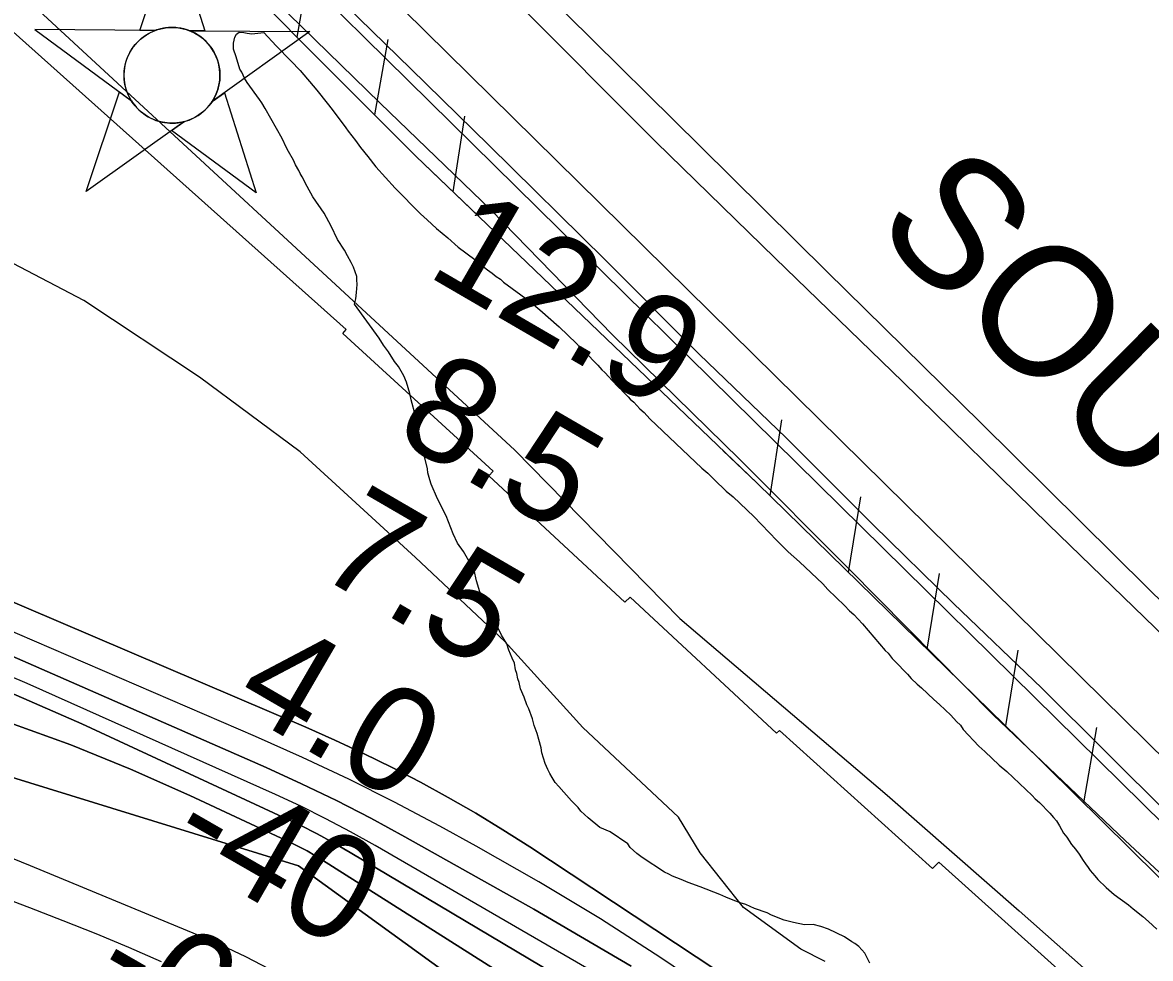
# Model space of a CAD drawing. Extents: x 3704301 to 3742427, y 506229 to 532009.
# Drawn here: x 3727044 to 3727763, y 520020 to 520616 of the extents above; entities that cross this region are included whole.
import ezdxf

# ---------------------------------------------------------------- set-up
doc = ezdxf.new("R2010")
doc.units = 0
for name, color, linetype in [('V-CHAN-NAID', 7, 'Continuous'), ('V-FLOD-BASE', 7, 'Continuous'), ('V-LEVE-TOET', 7, 'Continuous'), ('V-RAIL-IDEN', 7, 'Continuous'), ('V-RAIL-TRAK', 7, 'Continuous'), ('V-RIVR-EDGE', 7, 'Continuous'), ('V-RIVR-RANG', 7, 'Continuous'), ('V-ROAD-CNTR', 7, 'Continuous'), ('V-RRAP-FSHR', 7, 'Continuous'), ('V-RRAP-RVMT', 7, 'Continuous'), ('V-SITE-VEGE', 7, 'Continuous'), ('V-SURV-LINE', 7, 'Continuous'), ('V-TOPO-DPTH', 7, 'Continuous'), ('V-TOPO-MAJR', 7, 'Continuous'), ('V-TOPO-MINR', 7, 'Continuous'), ('V-TOPO-WATR', 7, 'Continuous')]:
    doc.layers.add(name, color=color, linetype=linetype)

msp = doc.modelspace()

# ---------------------------------------------------------------- linework, layer by layer
at = {"layer": 'V-CHAN-NAID'}
for points in [[(3727128.46, 520611.24), (3727118.87, 520611.31), (3727140, 520674.79), (3727160.22, 520611.01), (3727150.63, 520611.08), (3727149.06, 520611.66), (3727146.96, 520612.28), (3727144.92, 520612.73), (3727142.89, 520613.04), (3727141.72, 520613.15), (3727140.19, 520613.23), (3727138.46, 520613.23), (3727137.09, 520613.16), (3727135.19, 520612.96), (3727133.82, 520612.74), (3727132.04, 520612.36), (3727130.51, 520611.94), (3727129.48, 520611.61)], [(3727128.46, 520611.24), (3727051.97, 520611.78), (3727113.53, 520566.38), (3727112.42, 520568.29), (3727111.61, 520569.92), (3727110.78, 520571.89), (3727110.09, 520573.94), (3727109.72, 520575.26), (3727109.36, 520576.89), (3727109.12, 520578.34), (3727108.93, 520579.93), (3727108.82, 520581.67), (3727108.81, 520583.25), (3727108.92, 520585.32), (3727109.1, 520586.94), (3727109.49, 520589.15), (3727109.97, 520591.07), (3727110.58, 520592.96), (3727111.23, 520594.63), (3727111.96, 520596.22), (3727112.77, 520597.76), (3727113.83, 520599.49), (3727114.86, 520600.96), (3727115.86, 520602.23), (3727116.87, 520603.38), (3727118.17, 520604.72), (3727119.23, 520605.68), (3727120.94, 520607.08), (3727122.15, 520607.95), (3727123.84, 520609.02), (3727125.57, 520609.96), (3727127.02, 520610.65)], [(3727150.63, 520611.08), (3727227.13, 520610.54), (3727164.92, 520566.02), (3727165.83, 520567.51), (3727166.81, 520569.35), (3727167.53, 520570.94), (3727168.27, 520572.89), (3727168.81, 520574.68), (3727169.21, 520576.32), (3727169.57, 520578.33), (3727169.76, 520579.9), (3727169.88, 520582.11), (3727169.85, 520584.17), (3727169.66, 520586.39), (3727169.4, 520588.15), (3727168.91, 520590.38), (3727168.27, 520592.52), (3727167.52, 520594.5), (3727166.87, 520595.94), (3727165.86, 520597.86), (3727164.8, 520599.58), (3727163.58, 520601.28), (3727162.32, 520602.82), (3727161.05, 520604.19), (3727159.42, 520605.72), (3727157.68, 520607.13), (3727155.99, 520608.31), (3727154.11, 520609.44), (3727152.63, 520610.2)], [(3727146.89, 520553.11), (3727084.69, 520508.59), (3727105.81, 520572.07), (3727113.53, 520566.38), (3727114.17, 520565.42), (3727115.55, 520563.56), (3727116.76, 520562.14), (3727118.23, 520560.64), (3727119.62, 520559.39), (3727121.07, 520558.23), (3727122.48, 520557.25), (3727124.15, 520556.21), (3727125.87, 520555.3), (3727127.66, 520554.49), (3727129.1, 520553.93), (3727130.73, 520553.4), (3727132.96, 520552.84), (3727134.49, 520552.55), (3727136.52, 520552.29), (3727138.05, 520552.19), (3727139.91, 520552.17), (3727141.6, 520552.25), (3727143.31, 520552.42), (3727145.21, 520552.73)], [(3727164.92, 520566.02), (3727172.72, 520571.6), (3727192.94, 520507.82), (3727139.1, 520547.53), (3727146.89, 520553.11), (3727148.56, 520553.59), (3727150.17, 520554.15), (3727152.33, 520555.06), (3727154.06, 520555.95), (3727155.93, 520557.06), (3727157.67, 520558.27), (3727159.22, 520559.52), (3727160.51, 520560.68), (3727161.89, 520562.1), (3727163.1, 520563.51), (3727164.21, 520564.98)]]:
    msp.add_lwpolyline(points, close=True, dxfattribs=at)
msp.add_circle((3727139.34, 520582.7), 30.54, dxfattribs=at)
at = {"layer": 'V-FLOD-BASE'}
msp.add_lwpolyline([(3726939.34, 520934.49), (3726982.67, 520890.3), (3727020.36, 520853.61), (3727067.26, 520807.87), (3727132.32, 520744.31), (3727193.46, 520685.02), (3727242.1, 520635.24), (3727291.53, 520586.84), (3727341.23, 520538.17), (3727415.52, 520465.03), (3727475.31, 520404.88), (3727530.86, 520351.45), (3727586.45, 520296.11), (3727637.56, 520245.85), (3727693.93, 520191.89), (3727775.5, 520110.75), (3727834.17, 520052.21), (3727879.69, 520007.26)], dxfattribs=at)
at = {"layer": 'V-LEVE-TOET'}
for points in [[(3728473.16, 519618.69), (3728436.23, 519637.66), (3728411.98, 519650.13), (3728388.83, 519662.08), (3728362.63, 519676.41), (3728340.58, 519687.85), (3728317.38, 519701.7), (3728261.19, 519740.61), (3728186.23, 519801.1), (3728115.95, 519870.96), (3728032.79, 519955.47), (3727954.03, 520038.19), (3727881.07, 520117.51), (3727793.23, 520204.08), (3727698.19, 520296.19), (3727605.34, 520387.27), (3727523.95, 520466.11), (3727447.85, 520540.18), (3727358.03, 520630.25), (3727262.05, 520727.24), (3727177.36, 520807.36), (3727079.32, 520899.4), (3726995.6, 520984.71)], [(3726893.91, 520936.51), (3726943.52, 520888.46), (3727017.66, 520816.52), (3727089.63, 520744.53), (3727188.64, 520646.25), (3727271.99, 520565.01), (3727342.78, 520496.8), (3727420.1, 520417.32), (3727501.23, 520337.92), (3727570.97, 520267.78), (3727663.05, 520174.78), (3727746.91, 520094.91), (3727849.94, 519998.91)]]:
    msp.add_lwpolyline(points, dxfattribs=at)
at = {"layer": 'V-RAIL-TRAK'}
msp.add_lwpolyline([(3728042.86, 519973.85), (3727950.62, 520068.69), (3727860.23, 520158.87), (3727761.27, 520256.01), (3727654.95, 520361.13), (3727556.75, 520457.54), (3727476.25, 520537.35), (3727390.95, 520621.48), (3727276.79, 520733.82), (3727166.68, 520842.79), (3727064.94, 520942.33)], dxfattribs=at)
at = {"layer": 'V-RIVR-EDGE'}
msp.add_lwpolyline([(3727555.72, 520017.67), (3727540.13, 520025.51), (3727503.58, 520052.01), (3727476.05, 520086.9), (3727462.3, 520109.75), (3727401.21, 520166.93), (3727351.51, 520221.68), (3727294.62, 520275.25), (3727220.94, 520342.67), (3727156.83, 520390.26), (3727083.11, 520439.06), (3726988.38, 520488.53), (3726907.44, 520533.15), (3726872.66, 520547.64)], dxfattribs=at)
at = {"layer": 'V-ROAD-CNTR'}
msp.add_arc((3790084.52, 600976.07), 101556.73, 231.7414408, 232.9282714, dxfattribs=at)
at = {"layer": 'V-RRAP-FSHR'}
for p, q in [((3727219.12, 520607.02), (3727227.65, 520655.1)), ((3727268.56, 520557.47), (3727277.1, 520605.55)), ((3727318.51, 520508.44), (3727325.98, 520556.7)), ((3727520.64, 520314.67), (3727528.1, 520362.93)), ((3727570.65, 520265.7), (3727578.56, 520313.89)), ((3727620.74, 520216.8), (3727628.64, 520264.99)), ((3727670.83, 520167.9), (3727678.73, 520216.09)), ((3727720.67, 520118.74), (3727728.87, 520166.88))]:
    msp.add_line(p, q, dxfattribs=at)
for points in [[(3726817.44, 521017.79), (3726834.99, 520987.9), (3726861.42, 520954.09), (3726888.32, 520924.45), (3726991.77, 520828.67), (3727134.17, 520692.17), (3727294.8, 520531.17), (3727334.53, 520493.09)], [(3726888.32, 520924.45), (3726991.77, 520828.67), (3727134.17, 520692.17), (3727294.8, 520531.17), (3727512.42, 520322.55), (3727679.25, 520159.68), (3727856.76, 519984.23), (3727998.27, 519840.16), (3728072.03, 519759.72), (3728104.94, 519724.28), (3728145.04, 519685.61), (3728176.29, 519659.17), (3728207.25, 519637.47), (3728243.95, 519615.23), (3728282.7, 519586.59), (3728338.6, 519559.75), (3728384.03, 519533.67), (3728427.48, 519520.81), (3728518.31, 519473.12)], [(3726745.63, 520864.41), (3726864.48, 520787.13), (3727020.76, 520655.05), (3727357.92, 520343.61), (3727463.12, 520236.31), (3727595.29, 520123.78)], [(3727490.49, 520343.57), (3727512.42, 520322.55), (3727679.25, 520159.68), (3727856.76, 519984.23), (3727998.27, 519840.16), (3728022.55, 519813.68)], [(3727595.29, 520123.78), (3727679.51, 520050.05), (3727737.21, 519998.73), (3727820.57, 519931.85), (3727860.64, 519894.52), (3727931.17, 519821.43), (3728028.95, 519742.11), (3728109.09, 519670.57), (3728226.11, 519560.14), (3728375.18, 519413.95)]]:
    msp.add_lwpolyline(points, dxfattribs=at)
at = {"layer": 'V-RRAP-RVMT'}
for p, q in [((3727250.32, 520420.56), (3726953.45, 520686.03)), ((3727248.28, 520417.99), (3727250.32, 520420.56)), ((3727344.02, 520330.28), (3727248.28, 520417.99)), ((3727341.34, 520327.3), (3727344.02, 520330.28)), ((3727427.94, 520246.75), (3727341.34, 520327.3)), ((3727431.52, 520249.9), (3727427.94, 520246.75)), ((3727524.73, 520163.21), (3727431.52, 520249.9)), ((3727526.58, 520165.02), (3727524.73, 520163.21)), ((3727624.2, 520077.06), (3727526.58, 520165.02)), ((3727628.2, 520081.09), (3727624.2, 520077.06)), ((3727727.87, 519991.51), (3727628.2, 520081.09))]:
    msp.add_line(p, q, dxfattribs=at)
at = {"layer": 'V-SITE-VEGE'}
for points in [[(3727187.23, 520578.02), (3727185.53, 520580.96), (3727183.81, 520584.73), (3727182.67, 520586.6), (3727180.31, 520594.42), (3727178.56, 520599.27), (3727178.47, 520603.07), (3727179.46, 520606.9), (3727180.5, 520608.82), (3727182.1, 520610.22), (3727185.09, 520610.02), (3727187.27, 520609.53), (3727190.28, 520609.06), (3727197.86, 520610.06), (3727205.67, 520601.56), (3727215.14, 520592.01), (3727221, 520585.64), (3727231.63, 520573.12), (3727238.35, 520564.87), (3727241.44, 520560.86), (3727250.15, 520549.12), (3727251.56, 520546.99), (3727256.32, 520541.12), (3727259.42, 520536.58), (3727264.17, 520530.99), (3727269.23, 520524.32), (3727281.51, 520510.77), (3727297.67, 520494.32), (3727302.11, 520490.62), (3727307.95, 520485.06), (3727315.16, 520478.99), (3727321.82, 520473.17), (3727332.34, 520465.28)], [(3727463.96, 520069.94), (3727458.48, 520071.98), (3727456, 520073.27), (3727453.25, 520074.57), (3727439.17, 520084), (3727435.58, 520086.63), (3727431.41, 520090.33), (3727429.99, 520092.74), (3727418.67, 520100.35), (3727412.08, 520103.17), (3727404.6, 520109.24), (3727399.88, 520113.47), (3727398.18, 520115.88), (3727395.95, 520118.27), (3727394.01, 520120.12), (3727385.91, 520129.16), (3727383.67, 520131.83), (3727381.69, 520135.04), (3727380.27, 520137.45), (3727378.85, 520140.13), (3727377.13, 520143.89), (3727375.06, 520150.63), (3727374.71, 520153.88), (3727373.22, 520159.28), (3727372.04, 520163.05), (3727370.28, 520168.17), (3727369.09, 520172.49), (3727366.77, 520178.68), (3727365.62, 520181.37), (3727363.87, 520186.22), (3727361.56, 520191.6), (3727360.65, 520195.65), (3727359.78, 520197.8), (3727359.15, 520201.32), (3727358.28, 520203.74), (3727357.64, 520207.8), (3727356.2, 520211.03), (3727354.17, 520216.14), (3727352.72, 520220.18), (3727349.32, 520225.8), (3727347.6, 520229.29), (3727343.92, 520235.45), (3727339.66, 520243.22), (3727337.61, 520249.15), (3727335.6, 520253.45), (3727333.53, 520260.46), (3727332.01, 520267.22), (3727327.75, 520274.72), (3727325.2, 520279), (3727321.27, 520284.34), (3727318.68, 520290.26), (3727314.05, 520301.83), (3727308.62, 520312.56), (3727304.59, 520321.97), (3727303.71, 520324.67), (3727302.51, 520329.26), (3727302.18, 520331.69), (3727300.67, 520337.91), (3727299.48, 520342.22), (3727299.12, 520345.74), (3727297.63, 520351.14), (3727296.4, 520357.09), (3727296.07, 520359.26), (3727294.57, 520365.47), (3727291.87, 520375.72), (3727290.96, 520379.78), (3727288.88, 520387.06), (3727287.15, 520391.1), (3727283.74, 520396.99), (3727281.22, 520400.19), (3727277.27, 520406.34), (3727274.17, 520410.61), (3727271.35, 520415.16), (3727255.6, 520436.78), (3727256.61, 520440.07), (3727257.06, 520444.15), (3727257.47, 520449.32), (3727257.13, 520452.3), (3727257.08, 520454.48), (3727256.19, 520457.44), (3727255.03, 520460.4), (3727253.6, 520463.36), (3727251.32, 520467.65), (3727249.33, 520471.13), (3727244.82, 520478.09), (3727240.81, 520486.41), (3727236.26, 520494.72), (3727229.21, 520505.14), (3727225.52, 520511.85), (3727222.38, 520518.02), (3727220.97, 520520.16), (3727220.11, 520522.04), (3727218.12, 520525.52), (3727216.69, 520528.48), (3727213.56, 520534.1), (3727212.42, 520536.52), (3727209.56, 520542.43), (3727198.77, 520561.45), (3727196.51, 520565.2), (3727195.1, 520567.34), (3727187.23, 520578.02)], [(3727332.34, 520465.28), (3727335.39, 520462.64), (3727340.38, 520458.68), (3727343.42, 520456.58), (3727345.91, 520454.47), (3727348.68, 520452.64), (3727350.62, 520450.78), (3727367.22, 520438.69), (3727373.88, 520433.15), (3727386.09, 520422.31), (3727397.22, 520411.71), (3727399.17, 520409.59), (3727404.46, 520404.55), (3727408.64, 520400.04), (3727410.87, 520397.92), (3727413.38, 520394.99), (3727415.33, 520393.14), (3727420.08, 520387.82), (3727422.29, 520385.97), (3727427.32, 520380.39), (3727430.1, 520377.74), (3727431.5, 520376.15), (3727433.72, 520374.29), (3727437.63, 520370.04), (3727440.4, 520367.66), (3727444.03, 520363.68), (3727477.13, 520332.16), (3727481.01, 520328.99), (3727484.91, 520325.01), (3727492.7, 520317.6), (3727497.14, 520313.9), (3727510.21, 520301.45), (3727524.98, 520286.05), (3727527.76, 520283.4), (3727532.22, 520278.89), (3727539.44, 520272.55), (3727554.18, 520258.51), (3727557.53, 520254.79), (3727568.1, 520244.72), (3727571.17, 520241.26), (3727573.95, 520238.89), (3727579.52, 520233.05), (3727594.06, 520216.01), (3727596.01, 520214.16), (3727598.54, 520210.96), (3727603.28, 520205.91), (3727604.96, 520204.05), (3727608.29, 520200.88), (3727610.53, 520198.21), (3727614.43, 520194.5), (3727617.2, 520192.13), (3727624.99, 520184.71), (3727628.6, 520181.54), (3727635.83, 520174.65), (3727639.46, 520170.67), (3727641.96, 520168.28), (3727643.66, 520165.6), (3727653.7, 520154.98), (3727657.58, 520151.54), (3727666.76, 520142.8), (3727671.48, 520138.84), (3727687.61, 520123.48), (3727689.56, 520121.35), (3727692.34, 520118.98), (3727694.28, 520117.12), (3727697.07, 520114.2), (3727699.02, 520112.35), (3727701.26, 520109.41), (3727703.22, 520107.29), (3727705.2, 520104.08), (3727707.75, 520099.52), (3727709.72, 520096.85), (3727712.82, 520092.31), (3727715.34, 520089.38), (3727717.59, 520086.18), (3727720.13, 520082.16), (3727721.81, 520080.03), (3727723.5, 520077.63), (3727724.63, 520075.75), (3727727.71, 520072.29), (3727729.67, 520069.9), (3727734.95, 520064.86), (3727739.95, 520060.37), (3727749.08, 520053.8), (3727752.13, 520051.16), (3727758.22, 520046.42), (3727761.83, 520043.24), (3727767.12, 520038.21)], [(3727584.26, 520016.64), (3727582.27, 520020.39), (3727581.11, 520023.08), (3727577.21, 520027.33), (3727574.72, 520029.17), (3727572.79, 520030.21), (3727568.1, 520033.36), (3727557.92, 520038.27), (3727552.99, 520040.05), (3727548.07, 520041.29), (3727542.64, 520041.16), (3727535.54, 520042.61), (3727529.53, 520044.1), (3727521.57, 520047.16), (3727518.82, 520048.73), (3727510.6, 520051.51), (3727505.1, 520054.1), (3727501.55, 520055.1), (3727496.06, 520057.14), (3727492.5, 520058.68), (3727488.65, 520060.49), (3727476.03, 520065.34), (3727468.35, 520068.14), (3727463.96, 520069.94)]]:
    msp.add_lwpolyline(points, dxfattribs=at)
at = {"layer": 'V-SURV-LINE'}
for points in [[(3726952.56, 520953.54), (3728178.11, 519746.76)], [(3728157.07, 519725.38), (3726931.52, 520932.16)]]:
    msp.add_lwpolyline(points, dxfattribs=at)
at = {"layer": 'V-TOPO-DPTH'}
for points in [[(3725863.19, 520569.89), (3726459.65, 520487.53), (3726468.48, 520485.61), (3726477.24, 520483.41), (3726485.88, 520480.81), (3726494.45, 520477.94), (3726502.94, 520474.79), (3726511.39, 520471.54), (3726519.78, 520468.15), (3726528.13, 520464.67), (3727224.56, 520167.04), (3727243.1, 520158.84), (3727261.49, 520150.33), (3727279.67, 520141.37), (3727297.69, 520132.09), (3727315.46, 520122.34), (3727333.03, 520112.25), (3727350.3, 520101.65), (3727367.36, 520090.72), (3727964.28, 519696.09)], [(3726435.9, 520433.83), (3726453.31, 520429.76), (3726470.57, 520425.08), (3726487.72, 520419.98), (3726607.01, 520382.21), (3726683.28, 520356.71), (3726758.94, 520329.62), (3726833.71, 520300.12), (3726907.87, 520269.03), (3727199.4, 520141.3), (3727221.89, 520131.04), (3727244.16, 520120.34), (3727266.09, 520108.98), (3727287.81, 520097.19), (3727369.97, 520050.95), (3727432.01, 520014.77)], [(3727432.01, 520014.77), (3727369.97, 520050.95), (3727287.81, 520097.19), (3727266.09, 520108.98), (3727244.16, 520120.34), (3727221.89, 520131.04), (3727199.4, 520141.3), (3726907.87, 520269.03), (3726833.71, 520300.12), (3726758.94, 520329.62), (3726683.28, 520356.71), (3726607.01, 520382.21), (3726487.72, 520419.98), (3726470.57, 520425.08), (3726453.31, 520429.76), (3726435.9, 520433.83)], [(3727488.36, 519947.1), (3727252.89, 520087.21), (3727242.39, 520093.24), (3727231.78, 520099.05), (3727220.99, 520104.52), (3727210.08, 520109.78), (3727081.86, 520169.11), (3727006.11, 520202.17), (3726929.51, 520232.97), (3726851.64, 520260.39), (3726772.92, 520285.56), (3726594.86, 520338.22), (3726577.68, 520343.3), (3726560.49, 520348.39), (3726543.31, 520353.48), (3726526.12, 520358.57), (3726520.94, 520360.11), (3726506.34, 520364.4), (3726491.72, 520368.64), (3726477.09, 520372.81), (3726462.44, 520376.93), (3726447.74, 520380.87)], [(3726447.74, 520380.87), (3726462.44, 520376.93), (3726477.09, 520372.81), (3726491.72, 520368.64), (3726506.34, 520364.4), (3726520.94, 520360.11), (3726526.12, 520358.57), (3726543.31, 520353.48), (3726560.49, 520348.39), (3726577.68, 520343.3), (3726594.86, 520338.22), (3726772.92, 520285.56), (3726851.64, 520260.39), (3726929.51, 520232.97), (3727006.11, 520202.17), (3727081.86, 520169.11), (3727210.08, 520109.78), (3727220.99, 520104.52), (3727231.78, 520099.05), (3727242.39, 520093.24), (3727252.89, 520087.21), (3727488.36, 519947.1)], [(3727755.78, 519752.41), (3727235.23, 520082.38), (3727230.38, 520085.33), (3727225.46, 520088.15), (3727220.43, 520090.78), (3727215.34, 520093.28), (3727150.72, 520123.54), (3727112.94, 520140.24), (3727074.74, 520155.83), (3727035.9, 520169.76), (3726996.63, 520182.57), (3726977.09, 520188.48), (3726927.73, 520203.42), (3726878.37, 520218.35), (3726829.01, 520233.29), (3726779.65, 520248.23), (3726725.47, 520264.62), (3726674.67, 520280.03), (3726623.88, 520295.48), (3726573.11, 520310.98), (3726522.35, 520326.53), (3726474.11, 520341.33), (3726447.4, 520349.23)], [(3726447.4, 520349.23), (3726474.11, 520341.33), (3726522.35, 520326.53), (3726573.11, 520310.98), (3726623.88, 520295.48), (3726674.67, 520280.03), (3726725.47, 520264.62), (3726779.65, 520248.23), (3726829.01, 520233.29), (3726878.37, 520218.35), (3726927.73, 520203.42), (3726977.09, 520188.48), (3726996.63, 520182.57), (3727035.9, 520169.76), (3727074.74, 520155.83), (3727112.94, 520140.24), (3727150.72, 520123.54), (3727215.34, 520093.28), (3727220.43, 520090.78), (3727225.46, 520088.15), (3727230.38, 520085.33), (3727235.23, 520082.38), (3727755.78, 519752.41)], [(3728689.6, 518862.35), (3728673.13, 518879.14), (3728656.6, 518895.86), (3728639.94, 518912.46), (3728623.22, 518928.99), (3728524.36, 519025.98), (3728457.69, 519090.45), (3728390.38, 519154.25), (3728322.15, 519217.05), (3728253.29, 519279.19), (3727987.63, 519515.38), (3727966.89, 519533.27), (3727945.81, 519550.73), (3727924.22, 519567.56), (3727902.29, 519583.97), (3727219.94, 520078.63), (3726929.39, 520168.42), (3726842.73, 520195.47), (3726756.18, 520222.86), (3726669.8, 520250.75), (3726583.52, 520278.97), (3726441.39, 520325.92)], [(3726441.39, 520325.92), (3726583.52, 520278.97), (3726669.8, 520250.75), (3726756.18, 520222.86), (3726842.73, 520195.47), (3726929.39, 520168.42), (3727219.94, 520078.63), (3727902.29, 519583.97), (3727924.22, 519567.56), (3727945.81, 519550.73), (3727966.89, 519533.27), (3727987.63, 519515.38), (3728253.29, 519279.19), (3728322.15, 519217.05), (3728390.38, 519154.25), (3728457.69, 519090.45), (3728524.36, 519025.98), (3728623.22, 518928.99), (3728639.94, 518912.46), (3728656.6, 518895.86), (3728673.13, 518879.14), (3728689.6, 518862.35)]]:
    msp.add_lwpolyline(points, dxfattribs=at)
at = {"layer": 'V-TOPO-MAJR'}
msp.add_lwpolyline([(3727201.56, 520012.73), (3727186.45, 520020.59), (3727171.04, 520027.83), (3727155.42, 520034.66), (3727049.2, 520078.62), (3726980.13, 520106.63), (3726910.81, 520133.99), (3726841.11, 520160.37), (3726771.16, 520186.09), (3726415.25, 520314.12)], dxfattribs=at)
at = {"layer": 'V-TOPO-MINR'}
for points in [[(3727488.91, 519994.29), (3727450.97, 520020.07), (3727412.48, 520044.98), (3727373.16, 520068.55), (3727333.28, 520091.24), (3727310.14, 520103.89), (3727281.23, 520119.18), (3727252.04, 520133.91), (3727222.46, 520147.83), (3727192.61, 520161.19), (3726737.18, 520357.52), (3726692.63, 520376.08), (3726647.81, 520393.91), (3726602.56, 520410.65), (3726557.04, 520426.66), (3726527.3, 520436.71), (3726496.26, 520446.5), (3726464.99, 520455.43), (3726433.39, 520463.07)], [(3727432.01, 520014.77), (3727369.97, 520050.95), (3727287.81, 520097.19), (3727266.09, 520108.98), (3727244.16, 520120.34), (3727221.89, 520131.04), (3727199.4, 520141.3), (3726907.87, 520269.03), (3726833.71, 520300.12), (3726758.94, 520329.62), (3726683.28, 520356.71), (3726607.01, 520382.21), (3726487.72, 520419.98), (3726470.57, 520425.08), (3726453.31, 520429.76), (3726435.9, 520433.83)], [(3727407.79, 520011.16), (3727268.75, 520091.66), (3727253.17, 520100.36), (3727237.41, 520108.73), (3727221.4, 520116.61), (3727205.22, 520124.16), (3727047.05, 520195), (3726950.94, 520235.77), (3726853.86, 520273.95), (3726755.35, 520308.24), (3726655.88, 520339.93), (3726447.18, 520401.89)], [(3727488.36, 519947.1), (3727252.89, 520087.21), (3727242.39, 520093.24), (3727231.78, 520099.05), (3727220.99, 520104.52), (3727210.08, 520109.78), (3727081.86, 520169.11), (3727006.11, 520202.17), (3726929.51, 520232.97), (3726851.64, 520260.39), (3726772.92, 520285.56), (3726594.86, 520338.22), (3726577.68, 520343.3), (3726560.49, 520348.39), (3726543.31, 520353.48), (3726526.12, 520358.57), (3726520.94, 520360.11), (3726506.34, 520364.4), (3726491.72, 520368.64), (3726477.09, 520372.81), (3726462.44, 520376.93), (3726447.74, 520380.87)], [(3727755.78, 519752.41), (3727235.23, 520082.38), (3727230.38, 520085.33), (3727225.46, 520088.15), (3727220.43, 520090.78), (3727215.34, 520093.28), (3727150.72, 520123.54), (3727112.94, 520140.24), (3727074.74, 520155.83), (3727035.9, 520169.76), (3726996.63, 520182.57), (3726977.09, 520188.48), (3726927.73, 520203.42), (3726878.37, 520218.35), (3726829.01, 520233.29), (3726779.65, 520248.23), (3726725.47, 520264.62), (3726674.67, 520280.03), (3726623.88, 520295.48), (3726573.11, 520310.98), (3726522.35, 520326.53), (3726474.11, 520341.33), (3726447.4, 520349.23)], [(3728689.6, 518862.35), (3728673.13, 518879.14), (3728656.6, 518895.86), (3728639.94, 518912.46), (3728623.22, 518928.99), (3728524.36, 519025.98), (3728457.69, 519090.45), (3728390.38, 519154.25), (3728322.15, 519217.05), (3728253.29, 519279.19), (3727987.63, 519515.38), (3727966.89, 519533.27), (3727945.81, 519550.73), (3727924.22, 519567.56), (3727902.29, 519583.97), (3727219.94, 520078.63), (3726929.39, 520168.42), (3726842.73, 520195.47), (3726756.18, 520222.86), (3726669.8, 520250.75), (3726583.52, 520278.97), (3726441.39, 520325.92)], [(3727132.59, 520017.54), (3727111.8, 520026.51), (3727090.92, 520035.25), (3727069.9, 520043.67), (3727048.8, 520051.87), (3726801.23, 520145.78), (3726741.99, 520168.25), (3726682.74, 520190.69), (3726623.48, 520213.12), (3726564.22, 520235.54), (3726471.5, 520270.59), (3726458.52, 520275.23), (3726445.45, 520279.55)]]:
    msp.add_lwpolyline(points, dxfattribs=at)
at = {"layer": 'V-TOPO-WATR'}
msp.add_lwpolyline([(3727964.28, 519696.09), (3727367.36, 520090.72), (3727350.3, 520101.65), (3727333.03, 520112.25), (3727315.46, 520122.34), (3727297.69, 520132.09), (3727279.67, 520141.37), (3727261.49, 520150.33), (3727243.1, 520158.84), (3727224.56, 520167.04), (3726528.13, 520464.67), (3726519.78, 520468.15), (3726511.39, 520471.54), (3726502.94, 520474.79), (3726494.45, 520477.94), (3726485.88, 520480.81), (3726477.24, 520483.41), (3726468.48, 520485.61), (3726459.65, 520487.53), (3725863.19, 520569.89)], dxfattribs=at)

# ---------------------------------------------------------------- texts
at = {"layer": 'V-RAIL-IDEN'}
msp.add_text('SOUTHERN', height=83, rotation=315.15039, dxfattribs=at).set_placement((3727585.2, 520485.33))
at = {"layer": 'V-RIVR-RANG'}
for s, rotation, p in [('12.9', 329.80833, (3727300.56, 520455.74)), ('8.5', 329.80833, (3727279.44, 520352.33)), ('7.5', 329.80833, (3727229.37, 520265.77)), ('4.0', 329.80833, (3727176.79, 520180.67)), ('-40', 330.09367, (3727134.64, 520089.04)), ('-64', 330.09367, (3727085.48, 520001.96))]:
    msp.add_text(s, height=67, rotation=rotation, dxfattribs=at).set_placement(p)

doc.saveas('drawing.dxf')
